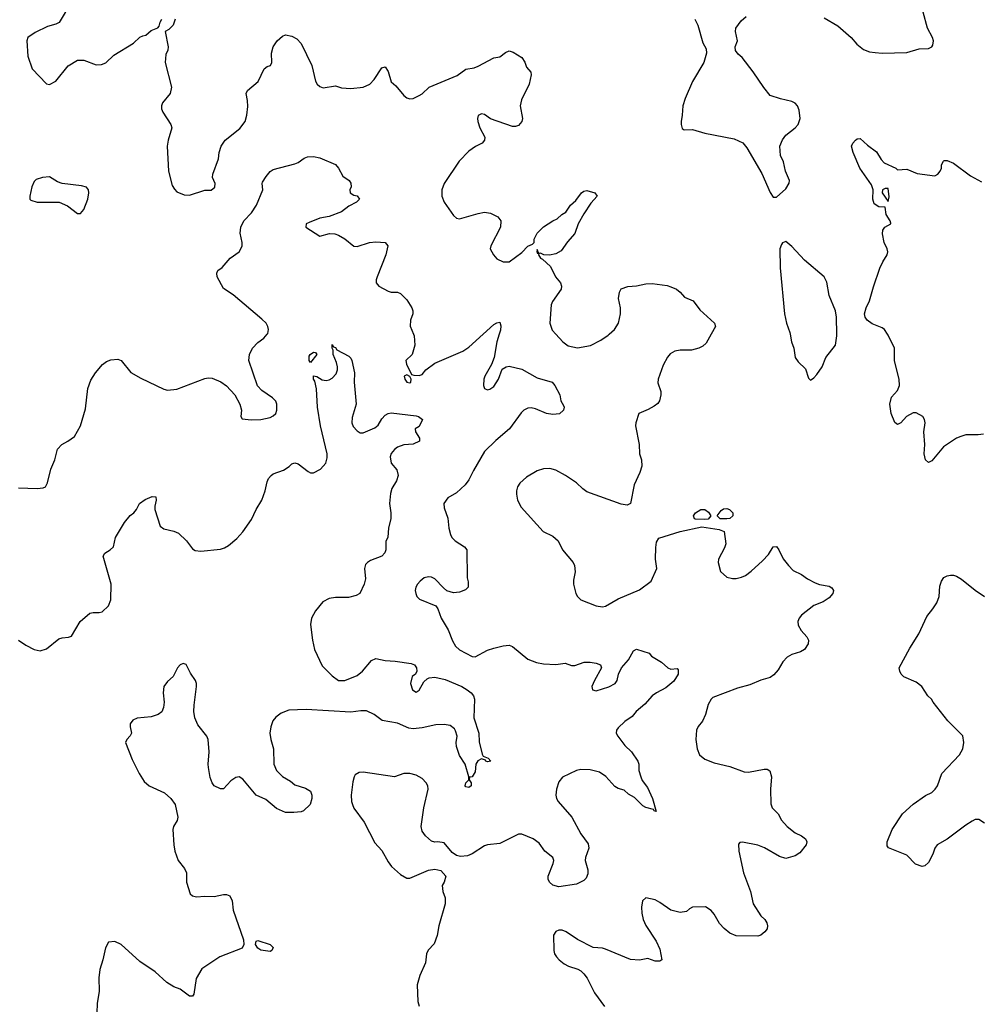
# Model space of a CAD drawing. Header units: inches. Extents: x 2134017 to 2292458, y 756222 to 916513.
# Tile 324 of 387: x 2240397 to 2246589, y 855684 to 862026. Entities that reach past the tile are written whole.
import ezdxf

# ---------------------------------------------------------------- set-up
doc = ezdxf.new("R2010")
doc.units = ezdxf.units.IN
doc.header["$MEASUREMENT"] = 0
doc.layers.add('C2845', color=7, linetype='Continuous')
doc.layers.add('C2846', color=7, linetype='Continuous')

msp = doc.modelspace()

# ---------------------------------------------------------------- linework, layer by layer
at = {"layer": 'C2845', "color": 5}
for points, elevation in [([(2240390, 859010.7), (2240510, 859005.5), (2240549.4, 859010.6), (2240562.7, 859017.3), (2240577.5, 859042.5), (2240597, 859130), (2240622.7, 859190), (2240641.5, 859258.5), (2240668.7, 859290), (2240708, 859310), (2240750, 859341), (2240789.4, 859410), (2240821.5, 859518.5), (2240836, 859650), (2240855.5, 859704.5), (2240885.2, 859750), (2240930, 859804.7), (2240955.5, 859824.5), (2240984.8, 859835.2), (2241030, 859838.4), (2241050, 859830.4), (2241113.2, 859753.2), (2241176.7, 859716.7), (2241324.8, 859644.8), (2241350, 859638.4), (2241410, 859646.7), (2241590, 859713.7), (2241610, 859718.4), (2241636.5, 859716.5), (2241692.1, 859692.1), (2241728.3, 859668.3), (2241782.8, 859610), (2241816, 859550), (2241824.7, 859510), (2241822, 859470), (2241830, 859454), (2241887.5, 859447.5), (2241950, 859450.7), (2242010, 859463.8), (2242030, 859474), (2242046, 859490), (2242053.6, 859510), (2242053.6, 859550), (2242047.7, 859567.7), (2242026, 859590), (2241956.3, 859636.3), (2241927.8, 859667.8), (2241873.7, 859830), (2241877.4, 859870), (2241897.4, 859910), (2241930, 859946.7), (2241970, 859974.4), (2241990.8, 860000)], 340), ([(2243485.3, 860000), (2243470.4, 859950), (2243453.4, 859850), (2243434.4, 859805.6), (2243392.7, 859730), (2243386.7, 859710), (2243383.8, 859670), (2243390.6, 859650.6), (2243410, 859642), (2243424.9, 859644.9), (2243450, 859663), (2243480.7, 859710), (2243504.5, 859775.5), (2243529.4, 859790.6), (2243550, 859794), (2243630, 859773.7), (2243730, 859718), (2243826, 859690), (2243842.8, 859670), (2243874.8, 859610), (2243882.8, 859570), (2243899.9, 859539.9), (2243903, 859530), (2243899.5, 859510), (2243872.5, 859487.5), (2243830, 859482), (2243789.3, 859489.3), (2243718.8, 859518.8), (2243690, 859525.3), (2243670, 859522.7), (2243643.7, 859510), (2243626.6, 859493.4), (2243552, 859390), (2243463.7, 859316.3), (2243390, 859243.7), (2243318.6, 859121.5), (2243290, 859061.2), (2243264.9, 859030), (2243210, 858978), (2243154.6, 858945.4), (2243128.2, 858910), (2243130, 858882), (2243154.2, 858814.2), (2243160.5, 858750), (2243170.7, 858710), (2243180.7, 858690), (2243200.7, 858670), (2243261, 858630), (2243276, 858610), (2243278, 858430), (2243285.4, 858405.4), (2243284.7, 858370), (2243267.1, 858352.9), (2243230, 858338), (2243190, 858334.5), (2243170, 858339.5), (2243148, 858348), (2243125.8, 858365.8), (2243070, 858423.6), (2243050, 858434.7), (2243030, 858438), (2243002, 858430), (2242975.5, 858410), (2242959.3, 858390), (2242948, 858370), (2242944.9, 858350), (2242947.7, 858330), (2242954.8, 858310), (2242972.8, 858292.8), (2243076, 858250), (2243090.5, 858230.5), (2243110.6, 858170), (2243155.5, 858095.5), (2243183.9, 858023.9), (2243203.1, 857990), (2243230, 857967.6), (2243310, 857924.4), (2243330, 857922.4), (2243410, 857965.3), (2243450, 857978), (2243510, 857993.7), (2243550, 857996.4), (2243570, 857987.7), (2243670, 857907.3), (2243724.7, 857884.7), (2243770, 857877), (2243850, 857872.2), (2243910, 857881.1), (2243950, 857866.3), (2243973, 857867), (2244032.5, 857887.5), (2244070, 857887.6), (2244110, 857880.9), (2244136.3, 857870), (2244143.8, 857850), (2244097.6, 857770), (2244080.7, 857730), (2244084.7, 857710), (2244110, 857703), (2244190.8, 857729.2), (2244232.3, 857750), (2244244.5, 857770), (2244253.6, 857810), (2244271.8, 857850), (2244316.6, 857903.4), (2244350, 857960.7), (2244370, 857970.6), (2244450, 857946), (2244466.4, 857926.4), (2244530, 857887.7), (2244570.4, 857850.4), (2244590, 857843), (2244630, 857846), (2244638, 857838), (2244637, 857810), (2244610, 857764.7), (2244558.2, 857721.8), (2244498, 857690), (2244470.4, 857670), (2244422, 857618), (2244367.3, 857570), (2244341.4, 857538.6), (2244293.7, 857506.3), (2244250, 857465.2), (2244240.5, 857450), (2244238, 857430), (2244248.4, 857410), (2244294.6, 857350), (2244336.5, 857310), (2244378, 857250), (2244383.9, 857230), (2244385, 857190), (2244396.1, 857150), (2244406.1, 857126.1), (2244439.8, 857079.8), (2244472, 857010), (2244494.8, 856925.2), (2244482, 856930), (2244478, 856938), (2244430, 856952), (2244410, 856962.9), (2244356.7, 857016.7), (2244317.4, 857037.4), (2244290, 857062.7), (2244250, 857074), (2244230, 857087.6), (2244172.2, 857152.2), (2244130, 857178), (2244070, 857195.1), (2244010, 857196.4), (2243982.8, 857190), (2243893, 857147), (2243870, 857117.2), (2243854.9, 857070), (2243849, 857030), (2243853.4, 857010), (2243864.9, 856990), (2243952.9, 856890), (2244010, 856781.6), (2244057.5, 856717.5), (2244062, 856690), (2244040.9, 856630), (2244039, 856610), (2244055.6, 856550), (2244055.1, 856524.9), (2244044.6, 856495.4), (2244030, 856482), (2243983.1, 856456.9), (2243870, 856440.4), (2243830, 856451.8), (2243809.5, 856470), (2243799.6, 856490), (2243800.5, 856510), (2243833.3, 856590), (2243836.9, 856610), (2243829.7, 856629.7), (2243778.4, 856670), (2243742.2, 856722.2), (2243703.7, 856750), (2243630, 856780.5), (2243610, 856779.7), (2243490, 856718.8), (2243410, 856710.9), (2243390, 856704.4), (2243310, 856653.1), (2243280.6, 856639.4), (2243235.3, 856635.3), (2243210, 856641.7), (2243181.3, 856661.3), (2243130, 856722.9), (2243090, 856729.6), (2243070, 856728), (2243050, 856735.1), (2243010, 856769.6), (2242990, 856798), (2242983.1, 856830), (2242998.7, 856950), (2243028.5, 857070), (2243025.1, 857090), (2243015.1, 857110), (2242990, 857137.6), (2242950, 857158.7), (2242910, 857171.3), (2242870, 857169.7), (2242810, 857149.6), (2242610, 857179.5), (2242582.4, 857177.6), (2242558, 857162), (2242550.4, 857149.6), (2242542.8, 857117.2), (2242531.8, 857030), (2242533.4, 856990), (2242540.3, 856970), (2242550, 856947.7), (2242616.5, 856856.5), (2242684.9, 856724.9), (2242730, 856674.8), (2242770, 856601), (2242792.5, 856572.5), (2242850, 856521), (2242890, 856496), (2242910, 856496), (2243030, 856546.8), (2243070, 856554.8), (2243110, 856544.7), (2243142, 856510), (2243131.3, 856470), (2243118, 856450), (2243122.8, 856410), (2243137.3, 856370), (2243137.3, 856330), (2243097.3, 856190), (2243086.4, 856126.4), (2243065.8, 856074.2), (2243028.4, 856031.6), (2243017.3, 856010), (2243010.7, 855950), (2242974, 855870), (2242957.3, 855810), (2242961.4, 855701.4), (2242970, 855672)], 340), ([(2242933.6, 860000), (2242938, 859990), (2242941, 859930), (2242924.7, 859870), (2242884.7, 859830), (2242887.1, 859807.1), (2242921, 859741), (2242935.3, 859735.3), (2242970, 859733.4), (2242990, 859740.7), (2243013.2, 859770), (2243070, 859814), (2243250, 859890.4), (2243290, 859916.4), (2243382.3, 860000)], 340), ([(2244849.6, 860000), (2244817.1, 859942.9), (2244796.8, 859923.2), (2244770.7, 859909.3), (2244723.8, 859896.2), (2244650, 859896), (2244616, 859890), (2244586.8, 859873.2), (2244567.9, 859852.1), (2244539.7, 859800.3), (2244508.7, 859710), (2244507.4, 859687.4), (2244524.9, 859630), (2244526.7, 859610), (2244517.1, 859570), (2244505.7, 859554.3), (2244482.9, 859537.1), (2244444.7, 859515.3), (2244384.7, 859490), (2244364, 859430), (2244362, 859410), (2244386, 859290), (2244388.2, 859230), (2244401.6, 859190), (2244402.4, 859150), (2244390.3, 859109.7), (2244354.4, 859030), (2244330, 858909), (2244310, 858898), (2244270, 858905.6), (2244050, 858985.6), (2244023.7, 859003.7), (2243982.5, 859042.5), (2243912.3, 859090), (2243850, 859125.1), (2243810, 859135.8), (2243770, 859132.8), (2243730, 859119.7), (2243660.5, 859079.5), (2243618.5, 859041.5), (2243603.8, 859016.2), (2243597, 858990), (2243595.3, 858970), (2243603.1, 858930), (2243626.8, 858886.8), (2243768.2, 858730), (2243830, 858698.7), (2243865.5, 858670), (2243893.4, 858610), (2243960.7, 858530), (2243970.7, 858509.3), (2243974.8, 858470), (2243964, 858416), (2243964, 858390), (2243979.1, 858330), (2243990, 858311), (2244011.3, 858290), (2244110, 858250.4), (2244150, 858244.9), (2244170, 858248.7), (2244250, 858295.6), (2244387.3, 858352.7), (2244464.5, 858410), (2244500.9, 858490), (2244491.1, 858550), (2244493, 858627), (2244498.7, 858661.3), (2244513.4, 858686.6), (2244650, 858729), (2244790, 858758.3), (2244901.5, 858741.5), (2244934, 858730), (2244944, 858650), (2244935.6, 858624.4), (2244897.3, 858550), (2244894.8, 858530), (2244910.7, 858470.7), (2244950, 858436), (2244986.4, 858426.4), (2245010, 858426), (2245045.6, 858434.4), (2245070, 858446.8), (2245106.8, 858473.2), (2245180.1, 858539.9), (2245219.6, 858580.4), (2245250, 858631.3), (2245270, 858632), (2245286, 858610), (2245313.2, 858553.2), (2245346.8, 858510), (2245378.8, 858478.8), (2245431.9, 858451.9), (2245470, 858424.9), (2245518.5, 858398.5), (2245548.2, 858388.2), (2245610, 858376.4), (2245626.6, 858366.6), (2245637.3, 858350), (2245633, 858330), (2245610, 858300.9), (2245570, 858277.2), (2245510, 858252.3), (2245430.7, 858190), (2245415.5, 858170), (2245408.2, 858150), (2245410, 858126), (2245430, 858090.7), (2245466, 858050), (2245477.1, 858030), (2245475.1, 858004.9), (2245450.5, 857970), (2245425.2, 857954.8), (2245370, 857937.6), (2245339.6, 857920.4), (2245311.5, 857890), (2245281.8, 857838.1), (2245253.4, 857806.6), (2245230, 857789.7), (2245170, 857771.9), (2245098, 857742), (2245019.1, 857720.9), (2244860.9, 857659.1), (2244850.3, 857649.7), (2244830, 857614), (2244812.7, 857550), (2244793.4, 857506.6), (2244766.9, 857473.1), (2244754.8, 857450), (2244750.8, 857390), (2244760.7, 857330), (2244774.8, 857290), (2244810, 857262), (2244870, 857239.3), (2244970, 857214.9), (2245061.7, 857181.7), (2245090, 857179.5), (2245190, 857199.1), (2245210, 857197.3), (2245227.3, 857187.3), (2245237.3, 857150), (2245232.7, 857070), (2245234.6, 856974.6), (2245243, 856950), (2245280.7, 856910), (2245302, 856870), (2245339.1, 856830), (2245390, 856787.7), (2245431.3, 856770), (2245458, 856750), (2245462, 856742), (2245466, 856730), (2245461, 856710), (2245421.1, 856658.9), (2245390, 856639.3), (2245330, 856622.7), (2245290, 856635.1), (2245192.7, 856692.7), (2245150, 856709.6), (2245050.8, 856729.2), (2245034.8, 856725.2), (2245025.2, 856714.8), (2245028.2, 856670), (2245057.1, 856530), (2245102, 856410), (2245121, 856330), (2245170, 856254.8), (2245194.8, 856230), (2245208.3, 856208.3), (2245212.4, 856190), (2245210.3, 856170), (2245194.4, 856150), (2245170, 856129.7), (2245150, 856123), (2245010, 856125.1), (2244970, 856142.4), (2244932.5, 856172.5), (2244904.4, 856204.4), (2244870, 856264), (2244850, 856289), (2244812.5, 856312.5), (2244730.6, 856309.4), (2244710, 856299), (2244690, 856281.2), (2244650, 856276), (2244589.5, 856289.5), (2244520.1, 856340.1), (2244490, 856356), (2244430, 856369), (2244407.3, 856350), (2244402, 856310), (2244403.8, 856270), (2244413, 856230), (2244430, 856191), (2244496, 856090), (2244519.8, 856039.8), (2244531.3, 855970), (2244518.8, 855961.2), (2244490, 855960.9), (2244441.4, 855978.6), (2244389.1, 855969.1), (2244330, 855973.2), (2244170, 856039.3), (2244150, 856045.2), (2244090, 856049.4), (2243990, 856100.9), (2243917.2, 856150), (2243890, 856160.9), (2243870, 856160.9), (2243850, 856153.2), (2243834, 856130), (2243837.3, 856030), (2243842, 856010), (2243854, 855990), (2243870.7, 855970), (2243903.9, 855943.9), (2243930.4, 855930.3), (2243990.3, 855910.3), (2244010, 855899.3), (2244030, 855880.5), (2244051.3, 855851.3), (2244097.7, 855757.7), (2244162, 855670)], 360), ([(2243848.7, 860000), (2243894, 859950), (2243930, 859924.9), (2243990, 859912.7), (2244072.5, 859927.5), (2244138.8, 859961.2), (2244185.9, 859994.1), (2244192.6, 860000)], 360), ([(2245358.7, 860000), (2245366.4, 859950), (2245382, 859910), (2245390.8, 859850), (2245410, 859821), (2245456.7, 859776.7), (2245476.9, 859716.9), (2245490, 859704.7), (2245510, 859718), (2245530, 859741), (2245564, 859790), (2245589.2, 859850), (2245649.7, 859930.3), (2245659.8, 859990), (2245659.5, 860000)], 380), ([(2246603.4, 859356.6), (2246570, 859352), (2246490, 859351.6), (2246458.3, 859341.7), (2246430, 859329.5), (2246346, 859274), (2246270, 859184), (2246250, 859173.2), (2246229.6, 859189.7), (2246220.5, 859230), (2246224.7, 859290), (2246218.9, 859370), (2246227.6, 859430), (2246224.5, 859450), (2246212.3, 859470), (2246170, 859493), (2246150, 859493), (2246107.7, 859470), (2246070, 859429.5), (2246050, 859419.3), (2246032.1, 859432.1), (2246009.6, 859490), (2246000.5, 859550), (2246010, 859594), (2246050, 859637.3), (2246062.4, 859670), (2246060.5, 859710), (2246030, 859828), (2246030.9, 859910.9), (2245990, 859994), (2245986.1, 860000)], 360), ([(2240390.4, 858030.3), (2240436.2, 857996.2), (2240490, 857968.4), (2240530, 857960.4), (2240570, 857974.4), (2240650, 858037.1), (2240670, 858044.9), (2240711.4, 858048.6), (2240730, 858054.8), (2240786.6, 858150), (2240850, 858204), (2240870, 858208), (2240910, 858206.4), (2240927.9, 858212.1), (2240969.5, 858250), (2240983.5, 858290), (2240987.2, 858390), (2240934.5, 858570), (2240946, 858590), (2240979.3, 858610), (2241000.9, 858630), (2241014.5, 858690), (2241072.5, 858787.5), (2241108, 858832), (2241133.2, 858850), (2241149.6, 858870.4), (2241169.7, 858910.3), (2241204.5, 858935.5), (2241250, 858954.6), (2241273.4, 858953.4), (2241277, 858930), (2241267.3, 858892.7), (2241268.5, 858870), (2241303, 858763), (2241325.9, 858745.9), (2241390, 858731.4), (2241419.2, 858719.2), (2241471.5, 858670), (2241510, 858617.6), (2241526.5, 858606.5), (2241563.5, 858603.5), (2241690, 858616), (2241716.4, 858623.6), (2241741.7, 858638.3), (2241795.5, 858684.5), (2241833.9, 858726.1), (2241890, 858806.7), (2241919.2, 858870), (2241956.4, 858930), (2241978, 858990), (2241991.3, 859050), (2241999.7, 859070), (2242017, 859090), (2242030, 859099.5), (2242095.6, 859124.4), (2242132.8, 859147.2), (2242150, 859164), (2242170, 859170.5), (2242190, 859165.5), (2242255.1, 859115.1), (2242270, 859108), (2242290, 859106), (2242334, 859130), (2242369.6, 859170), (2242377.4, 859202.6), (2242377.2, 859230), (2242335.4, 859410), (2242316, 859530), (2242308.1, 859648.1), (2242297.4, 859697.4), (2242289.6, 859710.4), (2242289.3, 859730.7), (2242310, 859726.8), (2242346.1, 859706.1), (2242370, 859702.6), (2242390, 859706), (2242410, 859715.8), (2242436.2, 859743.8), (2242444.2, 859770), (2242444.7, 859790), (2242438, 859818), (2242416, 859870), (2242416.4, 859896.4), (2242408.7, 859910), (2242410, 859934), (2242418, 859918), (2242430, 859914), (2242438.8, 859898.8), (2242517.6, 859857.6), (2242530, 859846), (2242537.1, 859830), (2242554.2, 859750), (2242550.3, 859690), (2242563.1, 859550), (2242537.4, 859462.6), (2242535.4, 859430), (2242545, 859405), (2242570, 859376.5), (2242590, 859365), (2242610, 859364.3), (2242683.5, 859396.5), (2242706.2, 859413.8), (2242730, 859455.8), (2242750, 859479), (2242770, 859490.2), (2242790, 859494.2), (2242950, 859474.6), (2242966, 859470), (2242991, 859450), (2242970, 859406), (2242944.7, 859390), (2242946, 859370), (2242971.3, 859330), (2242970.8, 859310), (2242930, 859291.5), (2242870, 859286.6), (2242830, 859272.6), (2242810, 859256.3), (2242790, 859231.5), (2242782.8, 859210), (2242788.8, 859170), (2242826.7, 859126.7), (2242834.4, 859090), (2242824.4, 859055.6), (2242793.3, 859006.7), (2242785.5, 858974.5), (2242779, 858910), (2242787.8, 858850), (2242786.4, 858813.6), (2242772.4, 858750), (2242768, 858692), (2242754.8, 858665.2), (2242755.5, 858610), (2242748.5, 858591.5), (2242730, 858569.5), (2242656.7, 858543.3), (2242636, 858530), (2242624.1, 858515.9), (2242617.3, 858490), (2242624.5, 858424.5), (2242614.9, 858390), (2242586.8, 858330), (2242564.1, 858315.9), (2242515.1, 858304.9), (2242430, 858304), (2242390, 858298.3), (2242350, 858275.1), (2242301.6, 858218.4), (2242277, 858170), (2242270.3, 858130), (2242282.3, 858030), (2242296.5, 857970), (2242344.3, 857864.3), (2242410, 857798.7), (2242450, 857768.9), (2242490, 857769.2), (2242570, 857801.9), (2242605.5, 857830), (2242662.1, 857897.9), (2242690, 857911.1), (2242750, 857898.4), (2242814.9, 857894.9), (2242919, 857879), (2242938.8, 857870), (2242952.7, 857850), (2242955.5, 857830), (2242946, 857810), (2242925.5, 857794.5), (2242914, 857750), (2242926, 857710), (2242950, 857694.9), (2242970, 857707.3), (2242999.7, 857760.2), (2243020.6, 857779.4), (2243034.2, 857785.8), (2243069.8, 857790.2), (2243136.3, 857776.3), (2243243.8, 857730), (2243279.5, 857710), (2243305.3, 857690), (2243319.5, 857670), (2243325.7, 857650), (2243321.7, 857530), (2243353.4, 857430), (2243355.2, 857375.2), (2243374.8, 857294.8), (2243382, 857282), (2243414, 857270), (2243431.3, 857250), (2243410, 857246), (2243398, 857250), (2243396.4, 857256.4), (2243370, 857264), (2243347.1, 857252.9), (2243334.8, 857230), (2243330, 857182), (2243310, 857148), (2243294, 857146), (2243292, 857130), (2243304.7, 857110), (2243304.7, 857090), (2243290, 857081.2), (2243270, 857085.2), (2243265.2, 857090), (2243269.3, 857110), (2243288.7, 857130), (2243289.2, 857150), (2243266.3, 857230), (2243230, 857287), (2243210, 857344), (2243207.2, 857370), (2243213.3, 857410), (2243204.4, 857444.4), (2243197.3, 857457.3), (2243170, 857478.7), (2243130, 857485.5), (2243076.9, 857483.1), (2242990, 857463.8), (2242930, 857457.6), (2242902.2, 857462.2), (2242830, 857495.3), (2242731.1, 857511.1), (2242679.3, 857550), (2242630, 857573.1), (2242594.1, 857574.1), (2242530, 857566.4), (2242242.9, 857582.9), (2242130, 857577.4), (2242082, 857558), (2242046.5, 857533.5), (2242028.4, 857510), (2242014, 857470), (2242007.8, 857430), (2242014, 857390), (2242032.4, 857330), (2242034.3, 857230), (2242050.3, 857190), (2242090, 857151.4), (2242141.7, 857121.7), (2242170, 857098), (2242237, 857077), (2242270, 857057.6), (2242279.6, 857030), (2242279.6, 857010), (2242268.5, 856971.5), (2242224.7, 856930), (2242210, 856923.7), (2242161.6, 856918.4), (2242110, 856919.6), (2242050, 856946), (2241982.7, 857002.7), (2241920.9, 857030), (2241834.7, 857134.7), (2241810, 857149.3), (2241790, 857144.5), (2241757.2, 857122.8), (2241710, 857072.7), (2241690, 857071.8), (2241650, 857091.8), (2241637.4, 857110), (2241624.9, 857144.9), (2241613.3, 857210), (2241611, 857231), (2241616.8, 857310), (2241612, 857390), (2241602.7, 857410), (2241544.6, 857484.6), (2241524.2, 857530), (2241518.9, 857570), (2241520.4, 857610), (2241536.4, 857730), (2241535.4, 857750), (2241529.6, 857770), (2241497.1, 857817.1), (2241470, 857873.2), (2241450, 857878), (2241430, 857869.3), (2241413.4, 857850), (2241384.9, 857795.1), (2241350, 857763.7), (2241326, 857730), (2241321.3, 857690), (2241328.5, 857630), (2241323.4, 857596.6), (2241311.7, 857568.3), (2241288.7, 857551.3), (2241244.4, 857535.6), (2241154.1, 857525.9), (2241126.5, 857513.5), (2241109.1, 857490), (2241108, 857470), (2241117, 857430), (2241107.8, 857412.2), (2241086.4, 857390), (2241079.5, 857370), (2241120.7, 857260.7), (2241166.7, 857170), (2241199.5, 857119.5), (2241230.4, 857090.3), (2241330, 857045.5), (2241370.5, 857010), (2241398.4, 856970), (2241416.5, 856890), (2241412.2, 856867.8), (2241388.4, 856830), (2241384.4, 856810), (2241389.1, 856710), (2241395.8, 856670), (2241417.3, 856610), (2241458.3, 856558.3), (2241471.6, 856530), (2241472, 856470), (2241496, 856396), (2241510, 856382.4), (2241536.5, 856376.5), (2241590, 856381.1), (2241650, 856378.9), (2241710, 856391.8), (2241730, 856391.8), (2241750, 856382.4), (2241764.6, 856350), (2241772.2, 856290), (2241839, 856099), (2241841.3, 856070), (2241830, 856044.7), (2241685.5, 855990), (2241570, 855912.7), (2241533.4, 855850), (2241518.8, 855750), (2241510, 855735.3), (2241504.7, 855735.3), (2241490, 855737.2), (2241430, 855781.2), (2241390, 855797.2), (2241344.8, 855824.8), (2241270, 855892.7), (2241170, 855959.5), (2241050, 856069.4), (2241010, 856089.3), (2240970, 856084), (2240950, 856048), (2240933.4, 855970), (2240912.8, 855907.2), (2240906, 855854), (2240908.3, 855768.3), (2240897.1, 855690), (2240894.9, 855630)], 320), ([(2246609.4, 856850), (2246573.6, 856873.6), (2246550, 856874), (2246530, 856863.5), (2246490, 856838.5), (2246370, 856747.4), (2246304.4, 856710), (2246290.4, 856690), (2246276.5, 856650), (2246250, 856597), (2246224.8, 856575.2), (2246208.7, 856571.3), (2246165.7, 856585.7), (2246110, 856644.5), (2245992.3, 856692.3), (2245983.6, 856703.6), (2245982, 856730), (2246016, 856810), (2246081.6, 856910), (2246150, 856973.4), (2246230, 857028.4), (2246270, 857048.5), (2246291.6, 857070), (2246308.2, 857091.8), (2246335.6, 857170), (2246447.8, 857290), (2246469.6, 857330), (2246477, 857370), (2246470, 857413.2), (2246372.7, 857510), (2246279, 857630), (2246269.3, 857649.3), (2246244, 857670), (2246205.2, 857730), (2246170, 857759.5), (2246090, 857793.2), (2246073.2, 857810), (2246064, 857830), (2246061.2, 857850), (2246130, 857978), (2246187, 858070), (2246237.8, 858182.2), (2246277.6, 858230), (2246303.7, 858270), (2246317, 858310), (2246322.5, 858377.5), (2246333.2, 858410), (2246347.2, 858432.8), (2246370, 858444), (2246390, 858447.3), (2246410, 858447.3), (2246430, 858440.7), (2246462, 858422), (2246550.6, 858350.6), (2246610.5, 858310.5)], 360)]:
    msp.add_lwpolyline(points, dxfattribs=dict(at, elevation=elevation))
for points, elevation in [([(2242270, 859818), (2242262, 859830), (2242262, 859858), (2242268.7, 859870), (2242290, 859884.7), (2242302, 859882), (2242311.3, 859870)], 320), ([(2242890, 859738), (2242874, 859730), (2242878, 859710), (2242890, 859692), (2242910, 859686.8), (2242915.3, 859690), (2242919, 859710), (2242910, 859728)], 340), ([(2244805.8, 858805.8), (2244747.9, 858807.9), (2244742, 858810), (2244736, 858830), (2244749.6, 858850), (2244782.7, 858870), (2244810, 858870.3), (2244833.6, 858853.6), (2244847.3, 858830), (2244830, 858809.6)], 360), ([(2244950, 858809.7), (2244908.7, 858810), (2244888.7, 858830), (2244915.2, 858864.8), (2244930, 858874.3), (2244950, 858876.5), (2244967.3, 858870), (2244988.4, 858850), (2244988.5, 858830), (2244970, 858813)], 360), ([(2242010, 856023.7), (2241950, 856031.8), (2241930, 856044.7), (2241915.1, 856070), (2241919.3, 856090), (2241930, 856094.9), (2242010.6, 856070), (2242030.4, 856050), (2242021, 856030)], 320)]:
    msp.add_lwpolyline(points, close=True, dxfattribs=dict(at, elevation=elevation))
at = {"layer": 'C2846', "color": 5}
for points, elevation in [([(2240724.9, 862130), (2240652.2, 862007.8), (2240630, 861997), (2240577.3, 861982.7), (2240497.3, 861942.7), (2240450.8, 861910), (2240444, 861890), (2240450.5, 861790), (2240477.1, 861710), (2240570, 861612), (2240590, 861609.1), (2240630, 861630.2), (2240710, 861727.6), (2240770, 861765.8), (2240810, 861763.8), (2240890, 861735.2), (2240923.6, 861736.4), (2240952.3, 861747.7), (2241003.6, 861796.4), (2241130, 861874), (2241170, 861913), (2241190, 861922.4), (2241210, 861924.9), (2241244.5, 861955.5), (2241286.7, 861973.3), (2241296.3, 861983.7), (2241302, 862010), (2241312.7, 862030)], 360), ([(2241398.1, 862030), (2241385.8, 861990), (2241358.3, 861961.6), (2241333.4, 861950), (2241352.7, 861850), (2241350.5, 861830), (2241338.4, 861801.6), (2241334, 861750), (2241375.6, 861590), (2241365.3, 861550), (2241318, 861490), (2241310.7, 861470), (2241310.7, 861450.7), (2241318.8, 861430), (2241370, 861351.3), (2241376.3, 861330), (2241353.4, 861250), (2241347.3, 861210), (2241356.3, 861050), (2241378.5, 860958.5), (2241393.2, 860933.2), (2241410, 860916), (2241456.8, 860896.8), (2241490, 860896.3), (2241590, 860926.8), (2241630, 860928), (2241653.1, 860946.9), (2241657, 860970), (2241638, 861010), (2241640.7, 861030), (2241677.7, 861130), (2241682.6, 861170), (2241694, 861210), (2241719.7, 861250), (2241815.2, 861324.8), (2241849.7, 861370), (2241860.5, 861410), (2241865.8, 861465.8), (2241864.4, 861504.4), (2241855.1, 861550), (2241863.5, 861570), (2241933, 861627), (2241972, 861710), (2241990, 861724.4), (2242013.2, 861730), (2242021.3, 861750), (2242019.3, 861810), (2242029.8, 861850.2), (2242055.1, 861890), (2242090, 861920.3), (2242110, 861927.2), (2242150, 861919.5), (2242181.5, 861901.5), (2242210, 861873), (2242278.9, 861730), (2242301.5, 861630), (2242312.2, 861610), (2242330, 861594.9), (2242352.3, 861587.7), (2242430, 861599.5), (2242470, 861587.2), (2242530, 861581.5), (2242610, 861590.3), (2242652.3, 861610), (2242678.9, 861641.1), (2242730, 861716), (2242750, 861721), (2242770, 861692), (2242790, 861626), (2242818.9, 861598.9), (2242870, 861537), (2242890, 861521.7), (2242910, 861516.5), (2242930, 861518), (2242970, 861537.7), (2242990, 861549.1), (2243033.6, 861590), (2243213.5, 861666.5), (2243270, 861706), (2243324.4, 861715.6), (2243350, 861725.3), (2243450, 861779.1), (2243490, 861786), (2243525.4, 861814.6), (2243550, 861824), (2243575.5, 861815.5), (2243630, 861782), (2243650, 861752), (2243660.5, 861720.5), (2243687.9, 861687.9), (2243690.4, 861670), (2243678.4, 861610), (2243628, 861510), (2243619.1, 861470), (2243636, 861390), (2243631, 861370), (2243610, 861344), (2243590, 861337.2), (2243570, 861337.2), (2243430, 861387), (2243390, 861414), (2243370, 861418.4), (2243350.5, 861409.5), (2243344.4, 861390), (2243346.4, 861370), (2243359.3, 861330), (2243393.4, 861270), (2243390.7, 861250), (2243374.8, 861230), (2243332.1, 861207.9), (2243290, 861178), (2243226.5, 861113.5), (2243130.6, 860970), (2243115.5, 860930), (2243114.9, 860890), (2243130.4, 860850), (2243190, 860763.8), (2243210, 860746.7), (2243230, 860742), (2243350, 860778.2), (2243390, 860785.4), (2243430, 860779.3), (2243475.4, 860755.4), (2243495.6, 860730), (2243493.7, 860690), (2243430.4, 860570), (2243427, 860550), (2243447.2, 860510), (2243470, 860485.6), (2243510, 860466), (2243550, 860466.7), (2243630, 860526), (2243670, 860567.7), (2243700.4, 860579.6), (2243709.2, 860590.8), (2243710, 860612), (2243729.4, 860650), (2243770, 860690.4), (2243830, 860730.7), (2243858, 860742), (2243888.7, 860770), (2243914.8, 860785.2), (2243945.1, 860830), (2243978.8, 860861.2), (2244015.1, 860910), (2244030, 860920.4), (2244050, 860924.9), (2244101, 860910), (2244114.8, 860890), (2244075.9, 860844.1), (2244030, 860775.3), (2243994, 860710), (2243970.9, 860649.1), (2243924.5, 860595.5), (2243883.9, 860536.1), (2243850, 860516.9), (2243809.4, 860509.4), (2243771.8, 860511.8), (2243750, 860522), (2243740.4, 860520.4), (2243730, 860546), (2243726.8, 860533.2), (2243730, 860522), (2243739.6, 860519.6), (2243738, 860510), (2243751.3, 860490), (2243764.1, 860484.1), (2243816.1, 860436.1), (2243848.2, 860370), (2243879.3, 860330), (2243886, 860310), (2243883, 860290), (2243828.5, 860210), (2243820.3, 860190), (2243810.3, 860070), (2243825.5, 860025.5), (2243848.7, 860000)], 360), ([(2244744, 862030), (2244764, 861990), (2244795.9, 861875.9), (2244816.8, 861836.8), (2244818.8, 861810), (2244802.8, 861750), (2244730, 861628), (2244681.7, 861518.3), (2244668, 861470), (2244664, 861410), (2244656.3, 861370), (2244656.3, 861350), (2244664.1, 861324.1), (2244675.3, 861315.3), (2244730, 861319.1), (2244810, 861294.4), (2244998.6, 861258.5), (2245052.8, 861232.8), (2245079.9, 861199.9), (2245175.9, 861035.9), (2245230, 860912), (2245250, 860882), (2245270, 860882), (2245330, 860936), (2245352.9, 860972.9), (2245353.2, 860990), (2245329.4, 861049.4), (2245315.1, 861110), (2245296.2, 861150), (2245292, 861210), (2245308.2, 861251.8), (2245330, 861282.8), (2245390, 861328), (2245410, 861350.8), (2245422.4, 861390), (2245417, 861443), (2245405.1, 861470), (2245390, 861487), (2245370, 861499.6), (2245295.3, 861515.3), (2245230, 861537.2), (2245188.2, 861588.2), (2245121.2, 861690), (2245050, 861782), (2245024.1, 861804.1), (2245006.8, 861826.8), (2245005.2, 861850), (2245019, 861890), (2245006, 861950), (2245009.3, 861970), (2245042, 862018), (2245074.6, 862045.4)], 380), ([(2245577.5, 862037.5), (2245665.5, 861985.5), (2245750.3, 861910.3), (2245787, 861867), (2245830, 861833.4), (2245870, 861819.3), (2245905.6, 861814.4), (2245950, 861810.8), (2246110, 861814), (2246190, 861837.3), (2246250, 861841), (2246270, 861851.3), (2246277.5, 861862.5), (2246281.2, 861890), (2246276, 861910), (2246243.6, 861970), (2246214.9, 862074.9)], 380), ([(2245986.1, 860000), (2245966.6, 860030), (2245950, 860041.6), (2245886.7, 860066.7), (2245854, 860090), (2245842, 860110), (2245837.6, 860130), (2245848.3, 860170), (2245870, 860214), (2245894.6, 860305.4), (2245935.8, 860424.2), (2245954.2, 860465.8), (2245982.9, 860510), (2245987.3, 860530), (2245982.9, 860550), (2245963.6, 860590), (2245954, 860646), (2245955.3, 860670), (2245968, 860690), (2246006, 860710), (2246006, 860714), (2246002, 860730), (2245977.2, 860770), (2245970, 860818), (2245930, 860819.3), (2245899.5, 860839.5), (2245891.8, 860870), (2245892.7, 860930), (2245881.7, 860961.7), (2245806, 861070), (2245764.5, 861170), (2245754, 861210), (2245762, 861230), (2245779, 861250), (2245790, 861258.8), (2245810, 861261), (2245856.7, 861216.7), (2245913.4, 861173.4), (2245944.9, 861124.9), (2245964.4, 861104.4), (2246038, 861070), (2246050, 861058), (2246110, 861063.8), (2246175.9, 861035.9), (2246290, 861020.7), (2246308.7, 861030), (2246324, 861050), (2246332.7, 861070), (2246333.2, 861090), (2246346.3, 861113.7), (2246350, 861118), (2246370, 861118.8), (2246410, 861100.7), (2246520.3, 861020.3), (2246590, 860980.5)], 360), ([(2241990.8, 860000), (2241994.9, 860005.1), (2242000.5, 860030), (2241995.8, 860050), (2241983.6, 860070), (2241957.4, 860097.4), (2241772.9, 860252.9), (2241710, 860294), (2241669.6, 860370), (2241667.3, 860392.7), (2241674, 860410), (2241701.2, 860430), (2241753.2, 860490), (2241809.6, 860530.4), (2241822, 860550), (2241829.6, 860570), (2241829.6, 860590), (2241817.6, 860650), (2241820.5, 860690), (2241841.6, 860730), (2241890, 860782.6), (2241922, 860830), (2241963.6, 860930), (2241958, 860970), (2241960.7, 860979.3), (2241983.8, 861016.2), (2242010, 861047.3), (2242030, 861060.5), (2242170, 861097.1), (2242190, 861105.5), (2242230, 861134), (2242250, 861141.3), (2242290, 861143.8), (2242330, 861136.4), (2242430, 861092.7), (2242450.4, 861070), (2242477.3, 861017.3), (2242518, 860990), (2242530, 860972), (2242531.3, 860950), (2242522.8, 860930), (2242526, 860910), (2242550, 860896), (2242571, 860891), (2242584.7, 860870), (2242566, 860850), (2242516.4, 860823.6), (2242470, 860787.8), (2242390, 860758.7), (2242330, 860746.3), (2242260.7, 860719.3), (2242241, 860710), (2242240.5, 860690), (2242330, 860630.7), (2242392.1, 860647.9), (2242425.8, 860645.8), (2242450, 860638), (2242490, 860614.9), (2242550, 860567.7), (2242570, 860565.5), (2242650, 860590.3), (2242690, 860594.4), (2242750, 860590.8), (2242767.3, 860570), (2242755.8, 860510), (2242699.5, 860370), (2242692.7, 860350), (2242693.4, 860330), (2242710.8, 860310), (2242770, 860276.3), (2242790, 860270.4), (2242830, 860270.3), (2242850, 860262.6), (2242890, 860221.8), (2242921.8, 860170), (2242928.8, 860150), (2242928.5, 860131.5), (2242914, 860090), (2242911.1, 860051.1), (2242933.6, 860000)], 340), ([(2245659.5, 860000), (2245656.5, 860110), (2245650.9, 860150), (2245609.6, 860250), (2245594.5, 860334.5), (2245578, 860370), (2245450, 860477.2), (2245370, 860564), (2245330, 860598), (2245310, 860588), (2245302, 860578), (2245291.1, 860548.9), (2245293.2, 860426.8), (2245321.3, 860130), (2245335.8, 860070), (2245357.1, 860010), (2245358.7, 860000)], 380), ([(2244192.6, 860000), (2244226.6, 860030), (2244252.4, 860070), (2244266, 860130), (2244265.4, 860170), (2244253.2, 860230), (2244259, 860270), (2244270, 860291.3), (2244313.2, 860306.8), (2244370, 860310.5), (2244430, 860324), (2244470, 860326.8), (2244567.3, 860312.7), (2244590, 860305.5), (2244626, 860290), (2244651, 860270), (2244678, 860238), (2244734.4, 860214.4), (2244776.8, 860156.8), (2244871.3, 860070), (2244878, 860050), (2244849.6, 860000)], 360), ([(2243382.3, 860000), (2243450, 860061.3), (2243470, 860073), (2243490, 860078), (2243494.6, 860054.6), (2243493.3, 860026.7), (2243485.3, 860000)], 340)]:
    msp.add_lwpolyline(points, dxfattribs=dict(at, elevation=elevation))
at = {"layer": 'C2846', "color": 5, "elevation": 360}
for points in [[(2240590, 861013), (2240544.7, 861010), (2240504.2, 860995.8), (2240490, 860984), (2240475.5, 860950), (2240462, 860890), (2240462.8, 860870), (2240470, 860862.8), (2240510.5, 860850.5), (2240652, 860850), (2240706, 860826), (2240770, 860778), (2240790, 860778), (2240810, 860802), (2240835.6, 860870), (2240842.9, 860910), (2240839.5, 860930), (2240827.5, 860947.5), (2240795.8, 860955.8), (2240670, 860970.9), (2240641.4, 860981.4)], [(2245970, 860939), (2245952, 860930), (2245951, 860910), (2245990, 860854), (2245995.6, 860884.4), (2245990, 860938)]]:
    msp.add_lwpolyline(points, close=True, dxfattribs=at)

doc.saveas('drawing.dxf')
